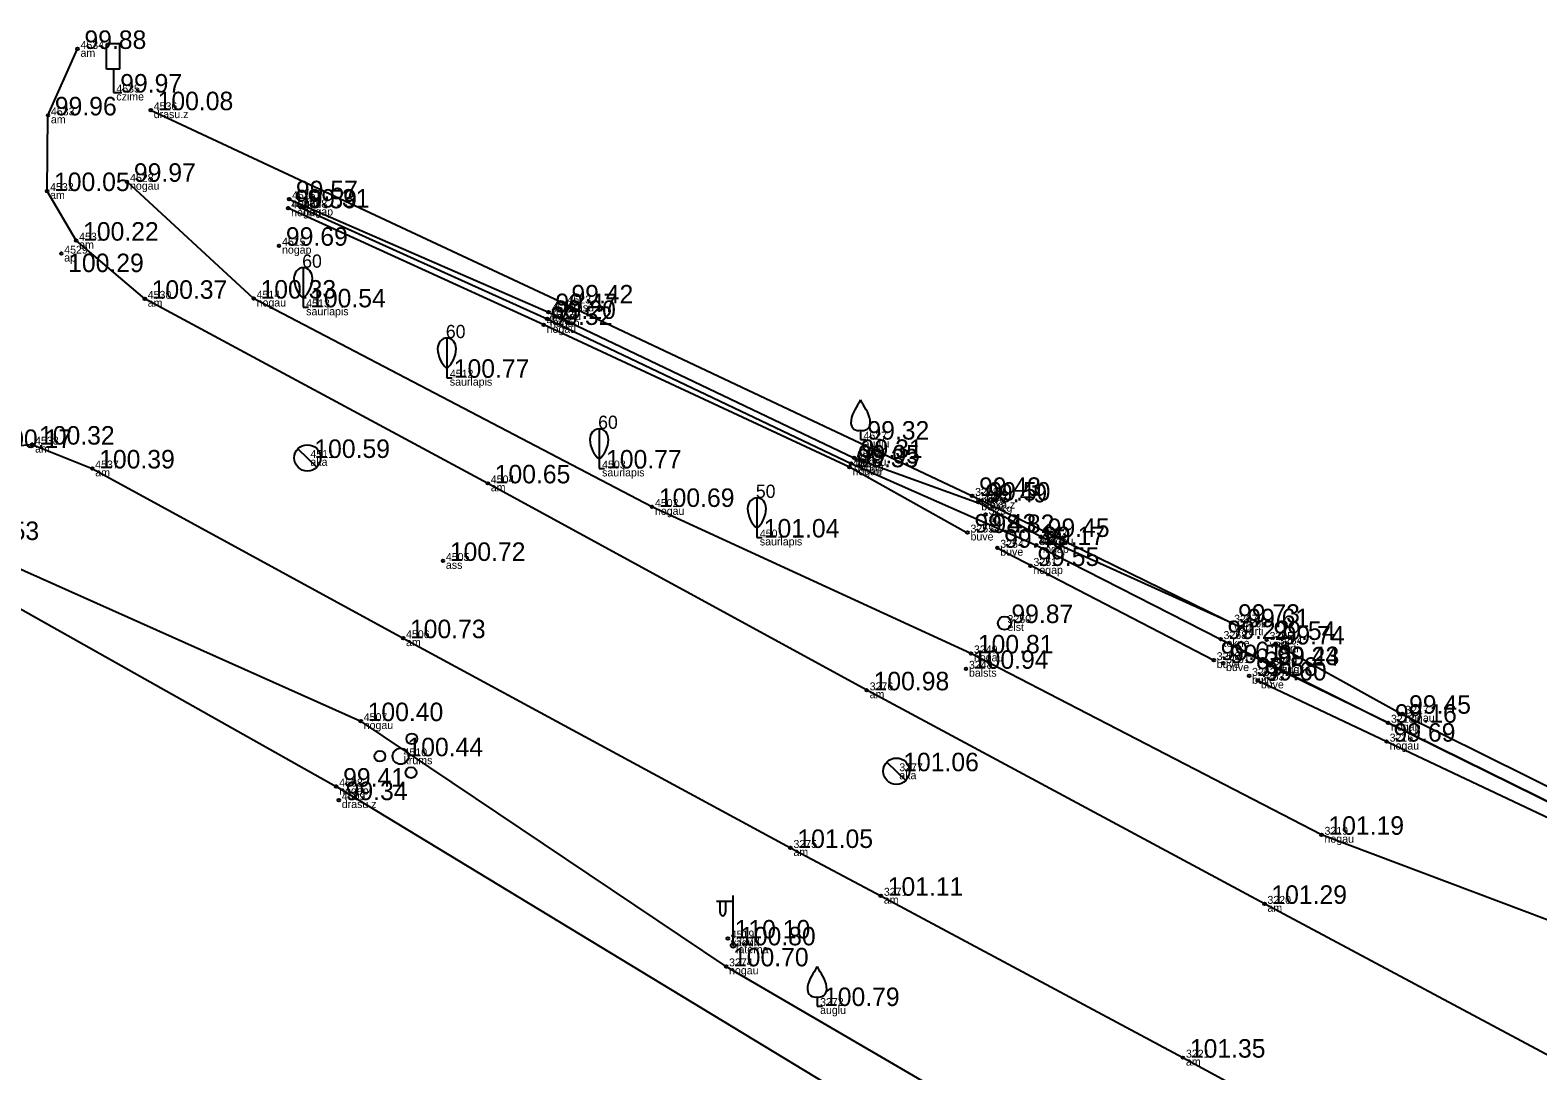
# Model space of a CAD drawing. Extents: x 614911 to 615803, y 262110 to 264311.
# Drawn here: x 615539.7 to 615596.8, y 263941.1 to 263980.5 of the extents above; entities that cross this region are included whole.
import ezdxf

# ---------------------------------------------------------------- set-up
doc = ezdxf.new("R2010")
doc.units = 0
for name, color, linetype in [('Default', 7, 'Continuous'), ('Level 1', 7, 'Continuous'), ('Level 11', 7, 'Continuous'), ('Level 12', 7, 'Continuous'), ('Level 16', 7, 'Continuous'), ('Level 18', 7, 'Continuous'), ('Level 31', 7, 'Continuous'), ('Level 35', 7, 'Continuous'), ('Level 37', 7, 'Continuous'), ('Level 44', 7, 'Continuous'), ('Level 53', 7, 'Continuous'), ('Level 54', 7, 'Continuous'), ('Level 57', 7, 'Continuous'), ('Level 58', 7, 'Continuous')]:
    doc.layers.add(name, color=color, linetype=linetype)

msp = doc.modelspace()

# ---------------------------------------------------------------- linework, layer by layer
at = {"layer": 'Default'}
msp.add_line((615534.632, 263962.21), (615552.23, 263954.346), dxfattribs=at)
at = {"layer": 'Level 1'}
for p, q in [((615550.052, 263970.358), (615550.052, 263970.006)), ((615550.052, 263970.006), (615550.252, 263970.006)), ((615555.49, 263967.693), (615555.49, 263967.341)), ((615555.49, 263967.341), (615555.69, 263967.341)), ((615571.149, 263965.352), (615571.149, 263965)), ((615571.149, 263965), (615571.349, 263965)), ((615561.255, 263964.259), (615561.255, 263963.907)), ((615561.255, 263963.907), (615561.455, 263963.907)), ((615567.225, 263961.647), (615567.225, 263961.295)), ((615567.225, 263961.295), (615567.425, 263961.295)), ((615569.506, 263943.916), (615569.506, 263943.564)), ((615569.506, 263943.564), (615569.706, 263943.564))]:
    msp.add_line(p, q, dxfattribs=at)
for points in [[(615550.052, 263971.506), (615550.052, 263970.358)], [(615555.49, 263968.841), (615555.49, 263967.693)], [(615561.255, 263965.407), (615561.255, 263964.259)], [(615567.225, 263962.795), (615567.225, 263961.647)]]:
    msp.add_lwpolyline(points, dxfattribs=at)
for centre, radius in [((615554.164, 263953.676), 0.207), ((615552.953, 263953.016), 0.204), ((615553.737, 263953.016), 0.301), ((615554.132, 263952.396), 0.205)]:
    msp.add_circle(centre, radius, dxfattribs=at)
for centre, radius, start, end in [((615583.774, 263958.604), 14.88, 148.4844, 149.9901), ((615570.732, 263966.638), 0.439, 324.3837, 341.712), ((615571.566, 263966.638), 0.439, 198.288, 215.6163), ((615558.524, 263958.604), 14.88, 30.0099, 31.5156), ((615571.673, 263965.625), 0.89, 151.757, 179.9138), ((615570.625, 263965.625), 0.89, 0.0862, 28.243), ((615571.073, 263965.631), 0.29, 181.0782, 285.2823), ((615571.225, 263965.631), 0.29, 254.7177, 358.9218), ((615570.03, 263944.189), 0.89, 151.757, 179.9138), ((615582.131, 263937.168), 14.88, 148.4844, 149.9901), ((615569.089, 263945.202), 0.439, 324.3837, 341.712), ((615569.923, 263945.202), 0.439, 198.288, 215.6163), ((615556.881, 263937.168), 14.88, 30.0099, 31.5156), ((615568.982, 263944.189), 0.89, 0.0862, 28.243), ((615569.43, 263944.195), 0.29, 181.0782, 285.2823), ((615569.582, 263944.195), 0.29, 254.7177, 358.9218)]:
    msp.add_arc(centre, radius, start, end, dxfattribs=at)
for centre, major_axis, start_param, end_param in [((615550.052, 263971.106), (0, 0.4), 0, 1.570796), ((615550.052, 263971.106), (0, -0.4), 1.570796, 3.141593), ((615550.527, 263971.129), (0, -0.943), 4.7372, 5.669711), ((615549.577, 263971.129), (0, -0.943), 0.613474, 1.545985), ((615555.49, 263968.441), (0, 0.4), 0, 1.570796), ((615555.49, 263968.441), (0, -0.4), 1.570796, 3.141593), ((615555.965, 263968.464), (0, -0.943), 4.7372, 5.669711), ((615555.015, 263968.464), (0, -0.943), 0.613474, 1.545985), ((615561.255, 263965.007), (0, 0.4), 0, 1.570796), ((615561.255, 263965.007), (0, -0.4), 1.570796, 3.141593), ((615561.73, 263965.03), (0, -0.943), 4.7372, 5.669711), ((615560.78, 263965.03), (0, -0.943), 0.613474, 1.545985), ((615567.225, 263962.395), (0, 0.4), 0, 1.570796), ((615567.7, 263962.418), (0, -0.943), 4.7372, 5.669711), ((615567.225, 263962.395), (0, -0.4), 1.570796, 3.141593), ((615566.75, 263962.418), (0, -0.943), 0.613474, 1.545985)]:
    msp.add_ellipse(centre, major_axis=major_axis, ratio=0.875, start_param=start_param, end_param=end_param, dxfattribs=at)
at = {"layer": 'Level 11'}
msp.add_line((615584.779, 263957.453), (615586.669, 263956.464), dxfattribs=at)
at = {"layer": 'Level 12'}
for p, q in [((615549.853, 263964.654), (615550.571, 263963.958)), ((615572.146, 263952.797), (615572.864, 263952.101))]:
    msp.add_line(p, q, dxfattribs=at)
for centre in [(615550.212, 263964.306), (615572.505, 263952.449)]:
    msp.add_circle(centre, 0.5, dxfattribs=at)
at = {"layer": 'Level 16'}
for p, q in [((615543.111, 263979.982), (615542.611, 263979.982)), ((615542.611, 263979.013), (615542.611, 263979.982)), ((615543.111, 263979.013), (615543.111, 263979.982)), ((615543.111, 263979.013), (615542.611, 263979.013)), ((615542.865, 263979.013), (615542.865, 263978.135)), ((615542.865, 263978.135), (615543.18, 263978.135))]:
    msp.add_line(p, q, dxfattribs=at)
at = {"layer": 'Level 18'}
msp.add_circle((615576.599, 263958.057), 0.25, dxfattribs=at)
at = {"layer": 'Level 31'}
for p, q in [((615533.606, 263961.815), (615551.302, 263951.868)), ((615576.326, 263960.907), (615584.521, 263956.654)), ((615566.06, 263945.065), (615552.23, 263954.346))]:
    msp.add_line(p, q, dxfattribs=at)
for points in [[(615608.615, 263964.756), (615608.378, 263964.282), (615607.273, 263963.169), (615605.508, 263957.361), (615605.184, 263951.056), (615603.281, 263945.85), (615599.084, 263946.092), (615588.6, 263950.045), (615575.329, 263956.909), (615563.254, 263962.452), (615548.175, 263970.337), (615543.383, 263974.758)], [(615575.15, 263961.483), (615570.733, 263963.953), (615559.154, 263969.34), (615549.483, 263973.754)], [(615549.516, 263974.097), (615559.339, 263969.826), (615570.899, 263964.308), (615575.644, 263962.591)], [(615549.954, 263973.781), (615559.284, 263969.568), (615570.79, 263964.099), (615577.802, 263961.008), (615584.779, 263957.453), (615591.118, 263954.285), (615598.665, 263950.565)], [(615585.179, 263958.069), (615577.974, 263961.316), (615575.644, 263962.591)], [(615586.191, 263955.885), (615591.066, 263953.57), (615598.395, 263950.122), (615599.225, 263950.242), (615599.111, 263950.874), (615597.957, 263951.464), (615591.603, 263954.626), (615586.869, 263957.246)], [(615598.665, 263950.565), (615591.118, 263954.285), (615586.659, 263956.45)], [(615596.006, 263921.78), (615592.365, 263926.331), (615580.198, 263934.354), (615551.302, 263951.868)], [(615566.06, 263945.065), (615581.217, 263936.227), (615592.943, 263928.756), (615595.838, 263926.84), (615596.434, 263923.358)]]:
    msp.add_lwpolyline(points, dxfattribs=at)
at = {"layer": 'Level 35'}
msp.add_line((615575.376, 263962.87), (615585.53, 263957.899), dxfattribs=at)
msp.add_lwpolyline([(615544.28, 263977.466), (615559.944, 263970.153), (615575.376, 263962.87)], dxfattribs=at)
at = {"layer": 'Level 37'}
for points in [[(615609.41, 263964.965), (615618.514, 263960.044), (615621.724, 263958.507), (615623.508, 263956.156), (615623.735, 263949.41), (615623.485, 263946.225), (615619.929, 263940.397), (615616.08, 263937.536), (615614.469, 263936.663), (615611.607, 263935.26), (615608.487, 263935.576), (615603.319, 263938.407), (615586.44, 263947.431), (615571.383, 263955.512), (615557.04, 263963.345), (615544.054, 263970.329), (615541.458, 263972.53), (615540.358, 263974.406), (615540.389, 263977.27), (615541.509, 263979.785)], [(615533.131, 263961.764), (615535.802, 263964.254), (615538.177, 263964.684), (615539.79, 263964.811), (615542.067, 263963.909), (615553.832, 263957.485), (615568.498, 263949.546), (615571.918, 263947.737), (615583.355, 263941.61), (615598.717, 263933.282), (615602.689, 263931.223), (615603.343, 263930.446), (615603.485, 263929.603), (615597.586, 263920.945)]]:
    msp.add_lwpolyline(points, dxfattribs=at)
at = {"layer": 'Level 44'}
for p, q in [((615566.327, 263947.523), (615565.692, 263947.523)), ((615565.827, 263947.523), (615565.827, 263947.131)), ((615566.037, 263947.523), (615566.037, 263947.131)), ((615566.327, 263945.86), (615566.327, 263947.743))]:
    msp.add_line(p, q, dxfattribs=at)
msp.add_circle((615566.327, 263945.86), 0.09, dxfattribs=at)
msp.add_ellipse((615565.932, 263947.131), major_axis=(0, 0.151), ratio=0.695971, start_param=1.570796, end_param=4.712389, dxfattribs=at)
at = {"layer": 'Level 57'}
for centre in [(615541.509, 263979.785), (615540.389, 263977.27), (615544.28, 263977.466), (615543.383, 263974.758), (615540.358, 263974.406), (615549.483, 263973.754), (615549.516, 263974.097), (615549.954, 263973.781), (615541.458, 263972.53), (615540.893, 263972.039), (615549.137, 263972.337), (615544.054, 263970.329), (615548.175, 263970.337), (615559.339, 263969.826), (615559.944, 263970.153), (615559.154, 263969.34), (615559.284, 263969.568), (615539.79, 263964.811), (615542.067, 263963.909), (615570.733, 263963.953), (615570.79, 263964.099), (615570.899, 263964.308), (615557.04, 263963.345), (615575.376, 263962.87), (615563.254, 263962.452), (615575.609, 263962.626), (615575.734, 263962.692), (615575.885, 263962.166), (615575.2, 263961.483), (615577.974, 263961.316), (615576.326, 263960.907), (615577.802, 263961.008), (615555.341, 263960.409), (615577.583, 263960.218), (615585.179, 263958.069), (615585.53, 263957.899), (615553.832, 263957.485), (615584.779, 263957.453), (615586.521, 263957.418), (615586.869, 263957.246), (615575.329, 263956.909), (615584.521, 263956.654), (615584.874, 263956.54), (615575.142, 263956.327), (615585.858, 263956.06), (615586.659, 263956.45), (615586.669, 263956.464), (615571.383, 263955.512), (615586.191, 263955.885), (615552.23, 263954.346), (615591.118, 263954.285), (615591.653, 263954.626), (615591.066, 263953.57), (615551.302, 263951.868), (615551.399, 263951.356), (615588.6, 263950.045), (615568.498, 263949.546), (615571.918, 263947.737), (615586.44, 263947.431), (615566.122, 263946.12), (615566.06, 263945.065), (615583.355, 263941.61)]:
    msp.add_circle(centre, 0.05, dxfattribs=at)
at = {"layer": 'Level 58'}
for centre in [(615541.509, 263979.785), (615540.389, 263977.27), (615544.28, 263977.466), (615543.383, 263974.758), (615540.358, 263974.406), (615549.483, 263973.754), (615549.516, 263974.097), (615549.954, 263973.781), (615541.458, 263972.53), (615540.893, 263972.039), (615549.137, 263972.337), (615544.054, 263970.329), (615548.175, 263970.337), (615559.339, 263969.826), (615559.944, 263970.153), (615559.154, 263969.34), (615559.284, 263969.568), (615539.79, 263964.811), (615542.067, 263963.909), (615570.733, 263963.953), (615570.79, 263964.099), (615570.899, 263964.308), (615557.04, 263963.345), (615575.376, 263962.87), (615563.254, 263962.452), (615575.609, 263962.626), (615575.734, 263962.692), (615575.885, 263962.166), (615575.2, 263961.483), (615577.974, 263961.316), (615576.326, 263960.907), (615577.802, 263961.008), (615555.341, 263960.409), (615577.583, 263960.218), (615585.179, 263958.069), (615585.53, 263957.899), (615553.832, 263957.485), (615584.779, 263957.453), (615586.521, 263957.418), (615586.869, 263957.246), (615575.329, 263956.909), (615584.521, 263956.654), (615584.874, 263956.54), (615575.142, 263956.327), (615585.858, 263956.06), (615586.659, 263956.45), (615586.669, 263956.464), (615571.383, 263955.512), (615586.191, 263955.885), (615552.23, 263954.346), (615591.118, 263954.285), (615591.653, 263954.626), (615591.066, 263953.57), (615551.302, 263951.868), (615551.399, 263951.356), (615588.6, 263950.045), (615568.498, 263949.546), (615571.918, 263947.737), (615586.44, 263947.431), (615566.122, 263946.12), (615566.06, 263945.065), (615583.355, 263941.61)]:
    msp.add_circle(centre, 0.05, dxfattribs=at)

# ---------------------------------------------------------------- texts
at = {"layer": 'Level 1'}
for s, p in [(' 60', (615549.827, 263971.506)), (' 60', (615555.265, 263968.841)), (' 60', (615561.03, 263965.407)), (' 50', (615567, 263962.795))]:
    msp.add_text(s, height=0.5, dxfattribs=at).set_placement(p)
at = {"layer": 'Level 53'}
for s, p in [(' am', (615541.509, 263979.485)), (' czime', (615542.865, 263977.835)), (' am', (615540.389, 263976.97)), (' drasu.z', (615544.28, 263977.166)), (' am', (615540.358, 263974.106)), (' nogau', (615543.383, 263974.458)), (' nogau', (615549.483, 263973.454)), (' nogau', (615549.516, 263973.797)), (' nogap', (615549.954, 263973.481)), (' ap', (615540.893, 263971.739)), (' am', (615541.458, 263972.23)), (' nogap', (615549.137, 263972.037)), (' am', (615544.054, 263970.029)), (' nogau', (615548.175, 263970.037)), (' saurlapis', (615550.052, 263969.706)), (' nogau', (615559.339, 263969.526)), (' drasu.z', (615559.944, 263969.853)), (' nogau', (615559.154, 263969.04)), (' nogap', (615559.284, 263969.268)), (' saurlapis', (615555.49, 263967.041)), (' am', (615539.79, 263964.511)), (' auglu', (615571.149, 263964.7)), (' aka', (615550.212, 263964.006)), (' nogap', (615570.79, 263963.799)), (' nogau', (615570.899, 263964.008)), (' am', (615542.067, 263963.609)), (' saurlapis', (615561.255, 263963.607)), (' nogau', (615570.733, 263963.653)), (' am', (615557.04, 263963.045)), (' koka.z', (615575.376, 263962.57)), (' nogau', (615563.254, 263962.152)), (' buve', (615575.609, 263962.326)), (' koka.z', (615575.734, 263962.392)), (' ap', (615575.885, 263961.866)), (' saurlapis', (615567.225, 263960.995)), (' buve', (615575.2, 263961.183)), (' nogau', (615577.974, 263961.016)), (' buve', (615576.326, 263960.607)), (' nogap', (615577.802, 263960.708)), (' ass', (615555.341, 263960.109)), (' nogap', (615577.583, 263959.918)), (' elst', (615576.599, 263957.757)), (' varti', (615585.179, 263957.769)), (' varti', (615585.53, 263957.599)), (' am', (615553.832, 263957.185)), (' tekne', (615584.779, 263957.153)), (' varti', (615586.521, 263957.118)), (' varti', (615586.869, 263956.946)), (' nogau', (615575.329, 263956.609)), (' buve', (615584.521, 263956.354)), (' buve', (615584.874, 263956.24)), (' balsts', (615575.142, 263956.027)), (' buve', (615585.858, 263955.76)), (' tekne', (615586.659, 263956.15)), (' c.augsa', (615586.669, 263956.164)), (' am', (615571.383, 263955.212)), (' buve', (615586.191, 263955.585)), (' nogau', (615552.23, 263954.046)), (' nogau', (615591.653, 263954.326)), (' nogap', (615591.118, 263953.985)), (' nogau', (615591.066, 263953.27)), (' krums', (615553.737, 263952.716)), (' aka', (615572.505, 263952.149)), (' nogap', (615551.302, 263951.568)), (' drasu.z', (615551.399, 263951.056)), (' nogau', (615588.6, 263949.745)), (' am', (615568.498, 263949.246)), (' am', (615571.918, 263947.437)), (' am', (615586.44, 263947.131)), (' vaduh', (615566.122, 263945.82)), (' laterna', (615566.327, 263945.56)), (' nogau', (615566.06, 263944.765)), (' auglu', (615569.506, 263943.264)), (' am', (615583.355, 263941.31))]:
    msp.add_text(s, height=0.3, dxfattribs=at).set_placement(p)
at = {"layer": 'Level 54'}
for s, p in [(' 4534', (615541.509, 263979.785)), (' 4535', (615542.865, 263978.135)), (' 4536', (615544.28, 263977.466)), (' 4533', (615540.389, 263977.27)), (' 4528', (615543.383, 263974.758)), (' 4532', (615540.358, 263974.406)), (' 4516', (615549.516, 263974.097)), (' 4517', (615549.483, 263973.754)), (' 4518', (615549.954, 263973.781)), (' 4531', (615541.458, 263972.53)), (' 4515', (615549.137, 263972.337)), (' 4529', (615540.893, 263972.039)), (' 4530', (615544.054, 263970.329)), (' 4514', (615548.175, 263970.337)), (' 4513', (615550.052, 263970.006)), (' 4523', (615559.944, 263970.153)), (' 4522', (615559.284, 263969.568)), (' 4521', (615559.339, 263969.826)), (' 4520', (615559.154, 263969.34)), (' 4512', (615555.49, 263967.341)), (' 4538', (615539.79, 263964.811)), (' 4527', (615571.149, 263965)), (' 4511', (615550.212, 263964.306)), (' 4525', (615570.899, 263964.308)), (' 4537', (615542.067, 263963.909)), (' 4503', (615561.255, 263963.907)), (' 4524', (615570.733, 263963.953)), (' 4526', (615570.79, 263964.099)), (' 4504', (615557.04, 263963.345)), (' 3258', (615575.376, 263962.87)), (' 3256', (615575.609, 263962.626)), (' 3257', (615575.734, 263962.692)), (' 4502', (615563.254, 263962.452)), (' 3259', (615575.885, 263962.166)), (' 3255', (615575.2, 263961.483)), (' 4501', (615567.225, 263961.295)), (' 3254', (615576.326, 263960.907)), (' 3253', (615577.802, 263961.008)), (' 3252', (615577.974, 263961.316)), (' 4505', (615555.341, 263960.409)), (' 3251', (615577.583, 263960.218)), (' 3250', (615576.599, 263958.057)), (' 3267', (615585.179, 263958.069)), (' 4506', (615553.832, 263957.485)), (' 3268', (615584.779, 263957.453)), (' 3266', (615585.53, 263957.899)), (' 3265', (615586.521, 263957.418)), (' 3249', (615575.329, 263956.909)), (' 3264', (615586.869, 263957.246)), (' 3248', (615575.142, 263956.327)), (' 3260', (615584.521, 263956.654)), (' 3261', (615584.874, 263956.54)), (' 3269', (615586.659, 263956.45)), (' 3270', (615586.669, 263956.464)), (' 3262', (615585.858, 263956.06)), (' 3263', (615586.191, 263955.885)), (' 3276', (615571.383, 263955.512)), (' 3217', (615591.653, 263954.626)), (' 4507', (615552.23, 263954.346)), (' 3218', (615591.118, 263954.285)), (' 3216', (615591.066, 263953.57)), (' 4510', (615553.737, 263953.016)), (' 3277', (615572.505, 263952.449)), (' 4508', (615551.302, 263951.868)), (' 4509', (615551.399, 263951.356)), (' 3219', (615588.6, 263950.045)), (' 3275', (615568.498, 263949.546)), (' 3271', (615571.918, 263947.737)), (' 3220', (615586.44, 263947.431)), (' 4519', (615566.122, 263946.12)), (' 3273', (615566.327, 263945.86)), (' 3274', (615566.06, 263945.065)), (' 3272', (615569.506, 263943.564)), (' 3221', (615583.355, 263941.61))]:
    msp.add_text(s, height=0.3, dxfattribs=at).set_placement(p)
at = {"layer": 'Level 58'}
for s, p in [(' 99.88', (615541.509, 263979.785)), (' 99.97', (615542.865, 263978.135)), (' 99.96', (615540.389, 263977.27)), (' 100.08', (615544.28, 263977.466)), (' 99.97', (615543.383, 263974.758)), (' 100.05', (615540.358, 263974.406)), (' 99.57', (615549.516, 263974.097)), (' 99.59', (615549.483, 263973.754)), (' 99.31', (615549.954, 263973.781)), (' 100.22', (615541.458, 263972.53)), (' 99.69', (615549.137, 263972.337)), (' 100.29', (615540.893, 263971.339)), (' 100.37', (615544.054, 263970.329)), (' 100.33', (615548.175, 263970.337)), (' 99.42', (615559.944, 263970.153)), (' 100.54', (615550.052, 263970.006)), (' 99.20', (615559.284, 263969.568)), (' 99.47', (615559.339, 263969.826)), (' 99.52', (615559.154, 263969.34)), (' 100.77', (615555.49, 263967.341)), (' 99.32', (615571.149, 263965)), (' 100.17', (615538.177, 263964.684)), (' 100.32', (615539.79, 263964.811)), (' 100.39', (615542.067, 263963.909)), (' 100.59', (615550.212, 263964.306)), (' 100.77', (615561.255, 263963.907)), (' 99.33', (615570.733, 263963.953)), (' 99.05', (615570.79, 263964.099)), (' 99.31', (615570.899, 263964.308)), (' 100.65', (615557.04, 263963.345)), (' 99.43', (615575.376, 263962.87)), (' 99.50', (615575.734, 263962.692)), (' 100.69', (615563.254, 263962.452)), (' 99.49', (615575.609, 263962.626)), (' 99.53', (615537.452, 263961.2)), (' 101.04', (615567.225, 263961.295)), (' 99.43', (615575.2, 263961.483)), (' 98.82', (615575.885, 263961.466)), (' 99.17', (615577.802, 263961.008)), (' 99.45', (615577.974, 263961.316)), (' 100.72', (615555.341, 263960.409)), (' 99.45', (615576.326, 263960.907)), (' 99.55', (615577.583, 263960.218)), (' 99.87', (615576.599, 263958.057)), (' 99.73', (615585.179, 263958.069)), (' 99.61', (615585.53, 263957.899)), (' 100.73', (615553.832, 263957.485)), (' 99.22', (615584.779, 263957.453)), (' 99.54', (615586.521, 263957.418)), (' 99.74', (615586.869, 263957.246)), (' 100.81', (615575.329, 263956.909)), (' 99.61', (615584.521, 263956.654)), (' 99.58', (615584.874, 263956.54)), (' 99.24', (615586.659, 263956.45)), (' 99.43', (615586.669, 263956.464)), (' 100.94', (615575.142, 263956.327)), (' 99.58', (615585.858, 263956.06)), (' 99.60', (615586.191, 263955.885)), (' 100.98', (615571.383, 263955.512)), (' 100.40', (615552.23, 263954.346)), (' 99.16', (615591.118, 263954.285)), (' 99.45', (615591.653, 263954.626)), (' 99.69', (615591.066, 263953.57)), (' 100.44', (615553.737, 263953.016)), (' 101.06', (615572.505, 263952.449)), (' 99.41', (615551.302, 263951.868)), (' 99.34', (615551.399, 263951.356)), (' 101.05', (615568.498, 263949.546)), (' 101.19', (615588.6, 263950.045)), (' 101.11', (615571.918, 263947.737)), (' 101.29', (615586.44, 263947.431)), (' 110.10', (615566.122, 263946.12)), (' 100.80', (615566.327, 263945.86)), (' 100.70', (615566.06, 263945.065)), (' 100.79', (615569.506, 263943.564)), (' 101.35', (615583.355, 263941.61))]:
    msp.add_text(s, height=0.7, dxfattribs=at).set_placement(p)

doc.saveas('drawing.dxf')
